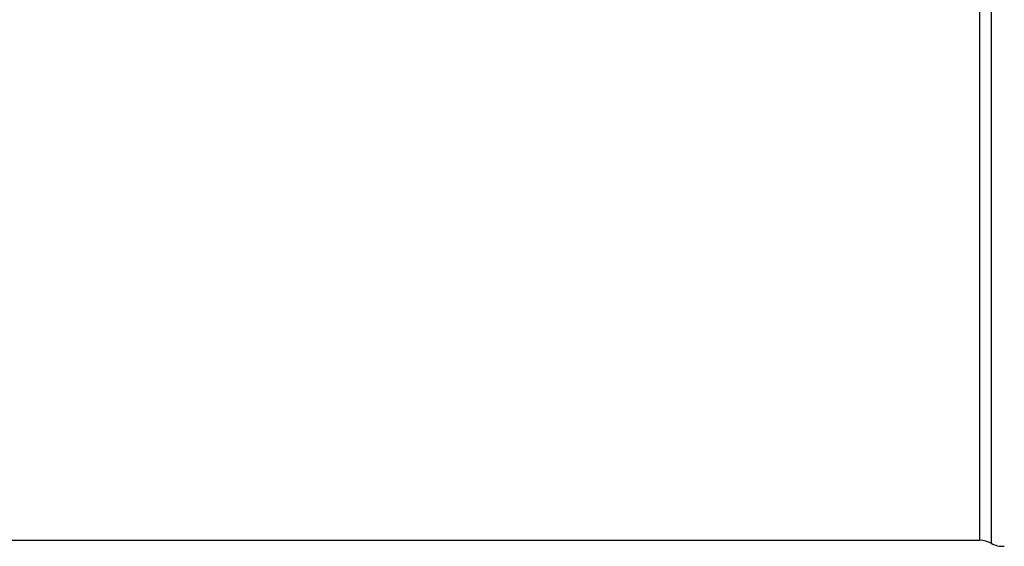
# Model space of a CAD drawing. Header units: millimetres. Extents: x 0 to 297, y 0 to 210.
# Tile 309 of 455: x 159.39 to 173.77, y 147.92 to 155.61. Entities that reach past the tile are written whole.
import ezdxf

# ---------------------------------------------------------------- set-up
doc = ezdxf.new("R2010")
doc.units = ezdxf.units.MM
doc.header["$LTSCALE"] = 16.335
doc.layers.get('0').update_dxf_attribs({"linetype": 'CONTINUOUS'})
doc.layers.add('AXES_REF', color=7, linetype='CONTINUOUS')

msp = doc.modelspace()

# ---------------------------------------------------------------- linework, layer by layer
at = {"color": 9, "linetype": 'Continuous'}
for p, q in [((173.576, 161.455), (173.576, 147.968)), ((173.406, 161.41), (173.406, 148.012))]:
    msp.add_line(p, q, dxfattribs=at)
at = {"color": 7, "linetype": 'Continuous'}
for centre, start, end in [((173.406, 147.662), 60.9471, 90), ((173.746, 148.274), 240.9471, 273.2982)]:
    msp.add_arc(centre, 0.35, start, end, dxfattribs=at)
at = {"layer": 'AXES_REF', "color": 7, "linetype": 'Continuous'}
msp.add_line((144.636, 148.012), (173.406, 148.012), dxfattribs=at)

doc.saveas('drawing.dxf')
